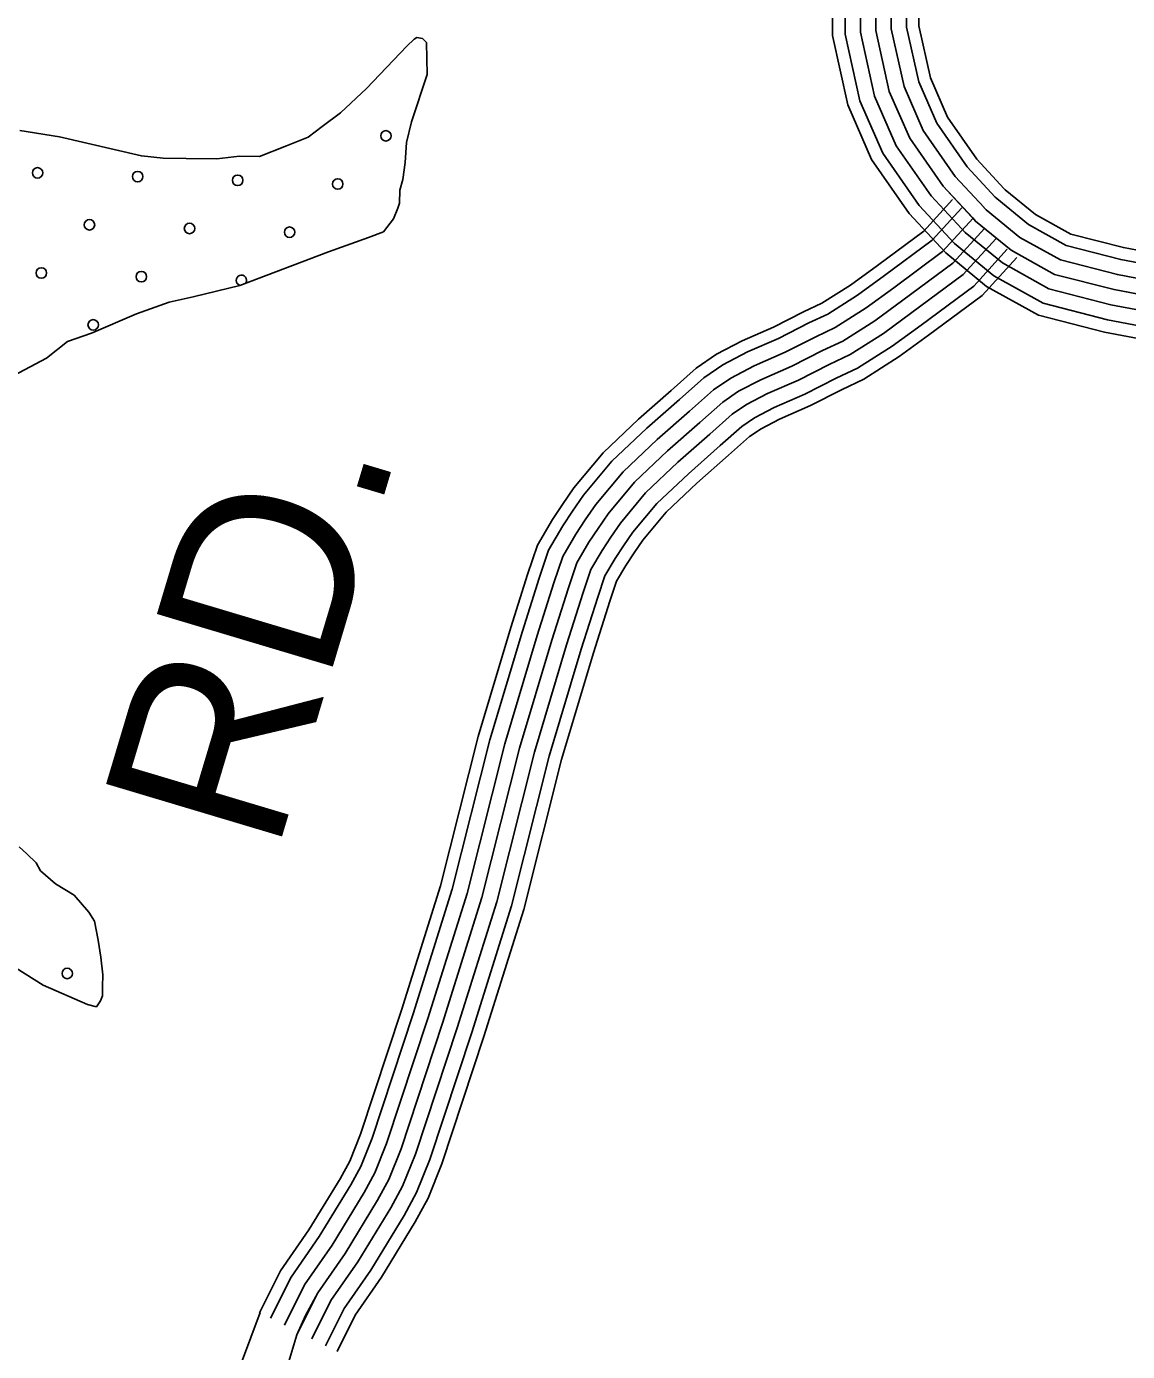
# Model space of a CAD drawing. Extents: x 1551132 to 1791609, y 378168 to 563823.
# Drawn here: x 1641539 to 1643758, y 495395 to 498064 of the extents above; entities that cross this region are included whole.
import ezdxf

# ---------------------------------------------------------------- set-up
doc = ezdxf.new("R2010")
doc.units = 0
for name, color, linetype in [('DESIGN - ROW - Right-of-Way and Easement Labels', 7, 'Continuous'), ('DESIGN - SCRATCH - User 1', 7, 'Continuous'), ('DESIGN - TRAFFIC CONTROL PERMANENT - Pavement Marking Text', 7, 'Continuous'), ('DESIGN - TRANSPORTATION - Text', 7, 'Continuous'), ('SURVEY - CENTERLINE - Preliminary Text', 7, 'Continuous'), ('SURVEY - PROPERTY - Owners', 7, 'Continuous'), ('SURVEY - TRANSPORTATION - Roads', 7, 'Continuous')]:
    doc.layers.add(name, color=color, linetype=linetype)

msp = doc.modelspace()

# ---------------------------------------------------------------- linework, layer by layer
at = {"layer": 'DESIGN - SCRATCH - User 1'}
for points in [[(1641525.823, 497855.196), (1641605.588, 497842.096), (1641770.95, 497803.803), (1641814.858, 497799.203), (1641860.815, 497798.57), (1641922.755, 497797.728), (1641968.796, 497803.095), (1642008.761, 497802.553), (1642063.002, 497823.829), (1642107.201, 497841.237), (1642135.467, 497862.871), (1642171.808, 497890.397), (1642224.431, 497939.715), (1642305.505, 498024.676), (1642320.629, 498039.251), (1642325.721, 498042.409), (1642337.687, 498040.251), (1642345.57, 498032.134), (1642346.712, 497968.066), (1642315.463, 497872.413), (1642304.913, 497830.521), (1642302.38, 497790.528), (1642297.688, 497756.16), (1642291.638, 497734.626), (1642291.296, 497708.609), (1642287.988, 497698.792), (1642278.88, 497676.758), (1642258.547, 497651.008), (1642228.415, 497639.416), (1642148.091, 497610.49), (1641969.321, 497542.88), (1641875.089, 497520.146), (1641826.974, 497508.795), (1641760.717, 497485.686), (1641670.261, 497446.894), (1641622.07, 497429.535), (1641579.655, 497396.084), (1641491.098, 497349.258)], [(1641524.564, 496412.033), (1641540.355, 496397.808), (1641558.738, 496379.566), (1641567.879, 496363.407), (1641597.504, 496336.973), (1641635.178, 496314.439), (1641664.694, 496280.013), (1641676.443, 496261.838), (1641683.927, 496223.704), (1641689.468, 496189.594), (1641692.985, 496153.519), (1641692.66, 496129.501), (1641692.426, 496111.492), (1641688.293, 496101.542), (1641680.143, 496089.642), (1641662.21, 496093.892), (1641572.804, 496133.151), (1641457.84, 496204.778)]]:
    msp.add_lwpolyline(points, dxfattribs=at)
at = {"layer": 'DESIGN - TRAFFIC CONTROL PERMANENT - Pavement Marking Text'}
for centre in [(1642263.67, 497844.196), (1642263.67, 497844.196), (1641561.768, 497769.526), (1641561.768, 497769.526), (1641763.378, 497762.059), (1641763.378, 497762.059), (1641964.988, 497754.592), (1641964.988, 497754.592), (1642166.599, 497747.125), (1642166.599, 497747.125), (1641666.306, 497664.987), (1641666.306, 497664.987), (1641867.917, 497657.52), (1641867.917, 497657.52), (1642069.527, 497650.053), (1642069.527, 497650.053), (1641569.235, 497567.916), (1641569.235, 497567.916), (1641770.845, 497560.449), (1641770.845, 497560.449), (1641673.773, 497463.377), (1641673.773, 497463.377), (1641621.504, 496156.644), (1641621.504, 496156.644)]:
    msp.add_circle(centre, 10.56, dxfattribs=at)
msp.add_arc((1641972.455, 497552.982), 10.56, 328.55453, 252.878249, dxfattribs=at)
at = {"layer": 'DESIGN - TRANSPORTATION - Text'}
for points in [[(1641525.823, 497855.196), (1641605.588, 497842.096), (1641770.95, 497803.803), (1641814.858, 497799.203), (1641860.815, 497798.57), (1641922.755, 497797.728), (1641968.796, 497803.095), (1642008.761, 497802.553), (1642063.002, 497823.829), (1642107.201, 497841.237), (1642135.467, 497862.871), (1642171.808, 497890.397), (1642224.431, 497939.715), (1642305.505, 498024.676), (1642320.629, 498039.251), (1642325.721, 498042.409), (1642337.687, 498040.251), (1642345.57, 498032.134), (1642346.712, 497968.066), (1642315.463, 497872.413), (1642304.913, 497830.521), (1642302.38, 497790.528), (1642297.688, 497756.16), (1642291.638, 497734.626), (1642291.296, 497708.609), (1642287.988, 497698.792), (1642278.88, 497676.758), (1642258.547, 497651.008), (1642228.415, 497639.416), (1642148.091, 497610.49), (1641969.321, 497542.88), (1641875.089, 497520.146), (1641826.974, 497508.795), (1641760.717, 497485.686), (1641670.261, 497446.894), (1641622.07, 497429.535), (1641579.655, 497396.084), (1641491.098, 497349.258)], [(1641524.564, 496412.033), (1641540.355, 496397.808), (1641558.738, 496379.566), (1641567.879, 496363.407), (1641597.504, 496336.973), (1641635.178, 496314.439), (1641664.694, 496280.013), (1641676.443, 496261.838), (1641683.927, 496223.704), (1641689.468, 496189.594), (1641692.985, 496153.519), (1641692.66, 496129.501), (1641692.426, 496111.492), (1641688.293, 496101.542), (1641680.143, 496089.642), (1641662.21, 496093.892), (1641572.804, 496133.151), (1641457.84, 496204.778)]]:
    msp.add_lwpolyline(points, dxfattribs=at)
at = {"layer": 'SURVEY - CENTERLINE - Preliminary Text'}
for points in [[(1643916.725, 497498.963), (1643730.996, 497534.289), (1643611.224, 497565.148), (1643523.601, 497613.799), (1643452.052, 497672.359), (1643386.596, 497742.886), (1643319.339, 497839.446), (1643278.073, 497933.832), (1643251.016, 498056.144), (1643250.841, 498292.383)], [(1643381.904, 497618.999), (1643318.131, 497687.709), (1643242.432, 497796.395), (1643194.275, 497906.531), (1643163.309, 498046.527), (1643163.251, 498122.52)], [(1643400.754, 497636.491), (1643338.205, 497703.885), (1643264.974, 497809.012), (1643218.841, 497914.532), (1643189.025, 498049.343), (1643188.967, 498122.537)], [(1643423.478, 497657.583), (1643362.396, 497723.385), (1643292.156, 497824.229), (1643248.457, 497924.182), (1643220.016, 498052.744), (1643219.966, 498122.562)], [(1643446.194, 497678.676), (1643386.596, 497742.886), (1643319.339, 497839.446), (1643278.073, 497933.832), (1643251.016, 498056.144), (1643250.966, 498122.587)], [(1643468.91, 497699.768), (1643410.795, 497762.386), (1643346.522, 497854.663), (1643307.689, 497943.482), (1643282.015, 498059.544), (1643281.965, 498122.612)], [(1643491.635, 497720.86), (1643434.986, 497781.887), (1643373.704, 497869.881), (1643337.305, 497953.133), (1643313.006, 498062.944), (1643312.964, 498122.637)], [(1643509.751, 497737.669), (1643454.277, 497797.429), (1643395.371, 497882.006), (1643360.913, 497960.825), (1643337.722, 498065.652), (1643337.68, 498122.654)], [(1643919.108, 497586.782), (1643749.937, 497618.958), (1643643.606, 497646.358), (1643572.5, 497685.834), (1643511.559, 497735.719), (1643509.709, 497737.702)], [(1643914.491, 497562.498), (1643744.537, 497594.824), (1643634.381, 497623.208), (1643558.558, 497665.309), (1643494.593, 497717.66), (1643491.601, 497720.877)], [(1643908.7, 497532.039), (1643737.762, 497564.556), (1643622.798, 497594.182), (1643541.084, 497639.55), (1643473.327, 497695.009), (1643468.894, 497699.785)], [(1643897.117, 497471.137), (1643724.229, 497504.021), (1643599.649, 497536.114), (1643506.118, 497588.048), (1643430.778, 497649.708), (1643423.461, 497657.583)], [(1643902.908, 497501.588), (1643730.996, 497534.289), (1643611.224, 497565.148), (1643523.601, 497613.799), (1643452.052, 497672.359), (1643446.178, 497678.684)], [(1643891.325, 497440.678), (1643717.454, 497473.754), (1643588.066, 497507.088), (1643488.643, 497562.289), (1643409.512, 497627.058), (1643400.754, 497636.491)], [(1643886.517, 497415.411), (1643711.838, 497448.645), (1643578.466, 497483.004), (1643474.143, 497540.93), (1643391.862, 497608.274), (1643381.912, 497618.982)]]:
    msp.add_lwpolyline(points, dxfattribs=at)
at = {"layer": 'SURVEY - PROPERTY - Owners'}
for points in [[(1642059.901, 495347.973), (1642084.292, 495428.8), (1642101.533, 495467.526), (1642126.157, 495513.236), (1642181.231, 495592.554), (1642246.68, 495699.765), (1642269.254, 495741.492), (1642294.095, 495803.218), (1642377.552, 496056.341), (1642457.017, 496309.515), (1642533.148, 496610.798), (1642598.122, 496828.137), (1642631.571, 496933.789), (1642648.254, 496983.616), (1642672.82, 497025.317), (1642691.195, 497053.092), (1642711.595, 497082.843), (1642764.452, 497146.178), (1642831.292, 497209.313), (1642896.057, 497266.481), (1642942.614, 497307.874), (1642974.438, 497329.558), (1643019.204, 497352.859), (1643081.553, 497380.018), (1643143.451, 497411.552), (1643184.209, 497430.644), (1643248.757, 497471.795), (1643305.297, 497513.046), (1643406.295, 497587.723), (1643469.835, 497657.8)], [(1641972.686, 495372.94), (1642010.085, 495473.201)]]:
    msp.add_lwpolyline(points, dxfattribs=at)
at = {"layer": 'SURVEY - TRANSPORTATION - Roads'}
for points in [[(1642009.143, 495473.009), (1642051.368, 495557.562), (1642108.55, 495639.922), (1642171.49, 495743.025), (1642190.648, 495778.434), (1642212.614, 495833.019), (1642295.004, 496082.909), (1642373.544, 496333.14), (1642449.534, 496633.848), (1642515.241, 496853.645), (1642549.115, 496960.648), (1642568.914, 497019.783), (1642599.255, 497071.284), (1642619.272, 497101.544), (1642642.396, 497135.261), (1642701.17, 497205.688), (1642772.81, 497273.365), (1642838.558, 497331.391), (1642889.174, 497376.393), (1642929.856, 497404.11), (1642981.83, 497431.169), (1643044.52, 497458.478), (1643105.369, 497489.471), (1643142.335, 497506.788), (1643199.85, 497543.455), (1643253.965, 497582.94), (1643347.83, 497652.342), (1643405.595, 497716.052)], [(1642031.26, 495461.968), (1642072.684, 495544.928), (1642129.266, 495626.422), (1642192.923, 495730.691), (1642213.056, 495767.901), (1642235.838, 495824.519), (1642318.528, 496075.334), (1642397.335, 496326.407), (1642473.367, 496627.281), (1642538.865, 496846.379), (1642572.623, 496952.99), (1642591.531, 497009.475), (1642620.222, 497058.176), (1642639.771, 497087.735), (1642662.121, 497120.319), (1642719.211, 497188.729), (1642789.484, 497255.106), (1642854.95, 497312.891), (1642904.407, 497356.867), (1642942.564, 497382.859), (1642992.48, 497408.843), (1643055.078, 497436.111), (1643116.227, 497467.262), (1643154.268, 497485.087), (1643213.791, 497523.03), (1643268.598, 497563.023), (1643364.496, 497633.924), (1643423.903, 497699.451)], [(1642058.992, 495448.117), (1642099.425, 495529.086), (1642155.248, 495609.488), (1642219.797, 495715.233), (1642241.155, 495754.7), (1642264.963, 495813.868), (1642348.044, 496065.842), (1642427.176, 496317.965), (1642503.257, 496619.039), (1642568.489, 496837.253), (1642602.097, 496943.39), (1642619.897, 496996.549), (1642646.521, 497041.75), (1642665.487, 497070.409), (1642686.853, 497101.585), (1642741.827, 497167.454), (1642810.384, 497232.205), (1642875.499, 497289.69), (1642923.506, 497332.366), (1642958.497, 497356.209), (1643005.846, 497380.851), (1643068.311, 497408.068), (1643129.835, 497439.411), (1643169.242, 497457.861), (1643231.274, 497497.413), (1643286.948, 497538.03), (1643385.396, 497610.824), (1643446.869, 497678.626)], [(1642086.725, 495434.267), (1642126.157, 495513.236), (1642181.231, 495592.554), (1642246.68, 495699.765), (1642269.254, 495741.492), (1642294.095, 495803.218), (1642377.552, 496056.341), (1642457.017, 496309.515), (1642533.148, 496610.798), (1642598.122, 496828.137), (1642631.571, 496933.789), (1642648.254, 496983.616), (1642672.82, 497025.317), (1642691.195, 497053.092), (1642711.595, 497082.843), (1642764.452, 497146.178), (1642831.292, 497209.313), (1642896.057, 497266.481), (1642942.614, 497307.874), (1642974.438, 497329.558), (1643019.204, 497352.859), (1643081.553, 497380.018), (1643143.451, 497411.552), (1643184.209, 497430.644), (1643248.757, 497471.795), (1643305.297, 497513.046), (1643406.295, 497587.723), (1643469.835, 497657.8)], [(1642114.458, 495420.416), (1642152.89, 495497.385), (1642207.214, 495575.621), (1642273.562, 495684.298), (1642297.354, 495728.283), (1642323.228, 495792.568), (1642407.059, 496046.841), (1642486.858, 496301.064), (1642563.039, 496602.556), (1642627.755, 496819.02), (1642661.046, 496924.189), (1642676.612, 496970.682), (1642699.12, 497008.883), (1642716.903, 497035.775), (1642736.336, 497064.101), (1642787.076, 497124.903), (1642852.2, 497186.421), (1642916.615, 497243.272), (1642961.722, 497283.382), (1642990.38, 497302.907), (1643032.562, 497324.866), (1643094.794, 497351.967), (1643157.068, 497383.693), (1643199.175, 497403.427), (1643266.24, 497446.178), (1643323.647, 497488.062), (1643427.195, 497564.623), (1643492.801, 497636.975)], [(1642142.19, 495406.566), (1642179.631, 495481.543), (1642233.197, 495558.687), (1642300.437, 495668.84), (1642325.453, 495715.083), (1642352.352, 495781.918), (1642436.575, 496037.349), (1642516.699, 496292.623), (1642592.93, 496594.314), (1642657.379, 496809.894), (1642690.52, 496914.589), (1642704.978, 496957.757), (1642725.419, 496992.458), (1642742.619, 497018.45), (1642761.068, 497045.367), (1642809.692, 497103.627), (1642873.099, 497163.52), (1642937.164, 497220.072), (1642980.822, 497258.881), (1643006.313, 497276.257), (1643045.928, 497296.874), (1643108.027, 497323.925), (1643170.676, 497355.842), (1643214.15, 497376.201), (1643283.723, 497420.561), (1643341.997, 497463.07), (1643448.094, 497541.522), (1643515.768, 497616.149)], [(1642165.198, 495395.074), (1642201.806, 495468.393), (1642254.754, 495544.645), (1642322.736, 495656.014), (1642348.769, 495704.124), (1642376.518, 495773.076), (1642461.05, 496029.474), (1642541.448, 496285.614), (1642617.73, 496587.48), (1642681.962, 496802.336), (1642714.978, 496906.622), (1642728.502, 496947.031), (1642747.235, 496978.824), (1642763.952, 497004.083), (1642781.593, 497029.817), (1642828.458, 497085.977), (1642890.449, 497144.528), (1642954.222, 497200.821), (1642996.671, 497238.564), (1643019.537, 497254.139), (1643057.011, 497273.648), (1643119.01, 497300.657), (1643181.975, 497332.733), (1643226.566, 497353.617), (1643298.231, 497399.31), (1643357.221, 497442.345), (1643465.435, 497522.355), (1643534.817, 497598.874)]]:
    msp.add_lwpolyline(points, dxfattribs=at)

# ---------------------------------------------------------------- texts
at = {"layer": 'DESIGN - ROW - Right-of-Way and Easement Labels'}
msp.add_text('RD.', height=370.0082, rotation=73.356103, dxfattribs=at).set_placement((1642042.702, 496393.642))

doc.saveas('drawing.dxf')
